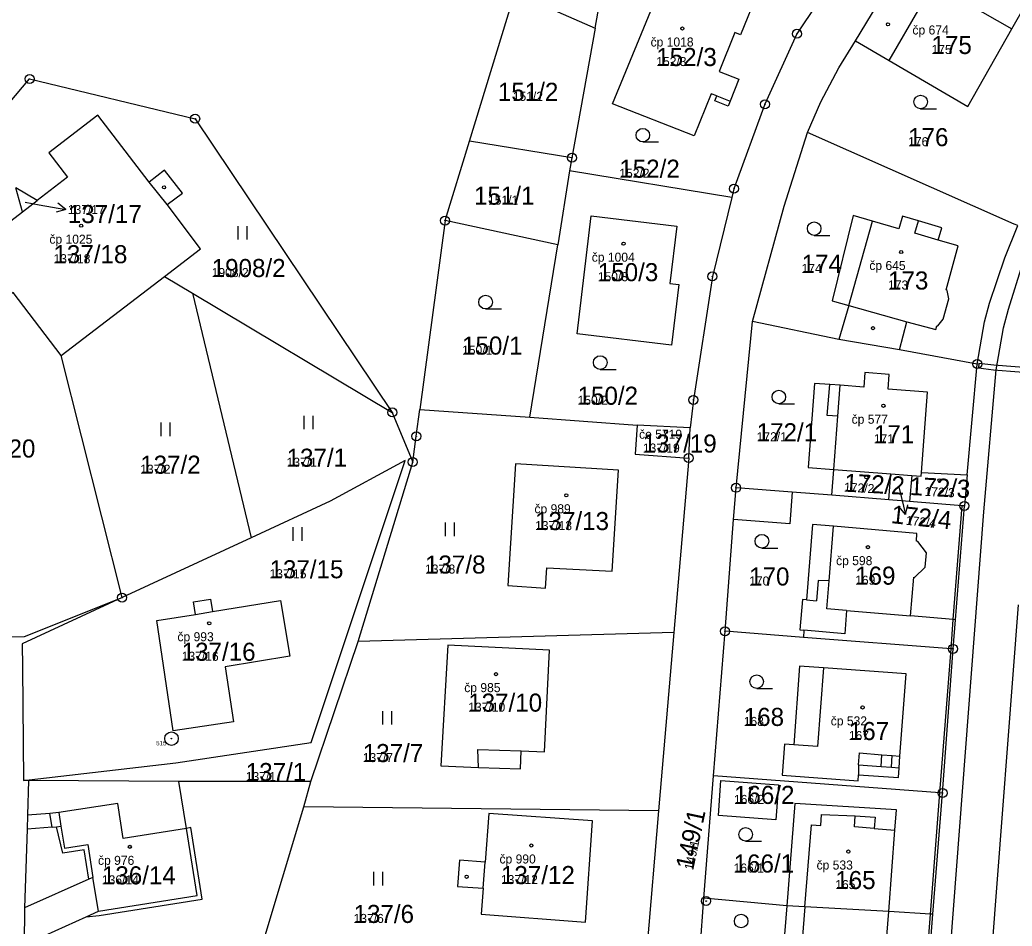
# Model space of a CAD drawing. Extents: x -763628 to -761565, y -976033 to -973833.
# Drawn here: x -762756 to -762646.2, y -974791.3 to -974691 of the extents above; entities that cross this region are included whole.
import ezdxf

# ---------------------------------------------------------------- set-up
doc = ezdxf.new("R2010")
doc.units = 0
for name, color, linetype in [('KN_cisla parcel 1000', 7, 'Continuous'), ('KN_cisla parcel 500', 7, 'Continuous'), ('KN_cisla parcel znacky', 7, 'Continuous'), ('KN_cisla popisna 500', 7, 'Continuous'), ('KN_hranice parcel', 7, 'Continuous'), ('KN_vecna bremena', 7, 'Continuous'), ('KN_vnitrni kresba parcel', 7, 'Continuous'), ('KN_znacky bodu BP', 7, 'Continuous'), ('KN_znacky budov', 7, 'Continuous'), ('KN_znacky kultur', 7, 'Continuous')]:
    doc.layers.add(name, color=color, linetype=linetype)

msp = doc.modelspace()

# ---------------------------------------------------------------- linework, layer by layer
at = {"layer": 'KN_cisla parcel znacky'}
for p, q in [((-762755.41, -974711.18), (-762753.87, -974711.45)), ((-762753.87, -974711.45), (-762750.92, -974711.97)), ((-762750.92, -974711.97), (-762751.81, -974711.3)), ((-762750.92, -974711.97), (-762751.99, -974712.29)), ((-762658.74, -974742.67), (-762658.7, -974742.83)), ((-762658.7, -974742.83), (-762657.97, -974745.74)), ((-762657.97, -974745.74), (-762658.7, -974744.89)), ((-762657.97, -974745.74), (-762657.73, -974744.65))]:
    msp.add_line(p, q, dxfattribs=at)
at = {"layer": 'KN_hranice parcel'}
for p, q in [((-762706.24, -974704.41), (-762701.19, -974687.98)), ((-762701.19, -974687.98), (-762692.34, -974691.93)), ((-762692.34, -974691.93), (-762694.9, -974706.26)), ((-762708.94, -974713.21), (-762706.24, -974704.41)), ((-762694.9, -974706.26), (-762706.24, -974704.41)), ((-762694.9, -974706.26), (-762695.16, -974707.69)), ((-762695.16, -974707.69), (-762696.48, -974715.88)), ((-762677.22, -974710.65), (-762695.16, -974707.69)), ((-762754.08, -974710.99), (-762756.44, -974709.58)), ((-762755.72, -974712.24), (-762756.44, -974709.58)), ((-762755.72, -974712.24), (-762754.08, -974710.99)), ((-762708.94, -974713.21), (-762711.74, -974734.11)), ((-762696.48, -974715.88), (-762708.94, -974713.21)), ((-762699.57, -974734.98), (-762696.48, -974715.88)), ((-762751.43, -974728.14), (-762739.98, -974719.4)), ((-762739.98, -974719.4), (-762736.9, -974721.24)), ((-762736.9, -974721.24), (-762714.78, -974734.44)), ((-762736.9, -974721.24), (-762730.41, -974748.3)), ((-762676.73, -974742.78), (-762674.93, -974724.36)), ((-762665.35, -974726.38), (-762674.93, -974724.36)), ((-762658.66, -974727.51), (-762665.35, -974726.38)), ((-762650.05, -974729.08), (-762658.66, -974727.51)), ((-762744.68, -974754.93), (-762751.43, -974728.14)), ((-762651.16, -974741.33), (-762650.05, -974729.08)), ((-762714.78, -974734.44), (-762712.52, -974739.93)), ((-762711.74, -974734.11), (-762699.57, -974734.98)), ((-762699.57, -974734.98), (-762687.7, -974735.86)), ((-762681.8, -974736.13), (-762687.7, -974735.86)), ((-762681.98, -974739.49), (-762681.8, -974736.13)), ((-762718.55, -974759.77), (-762712.52, -974739.93)), ((-762681.98, -974739.49), (-762683.63, -974758.79)), ((-762666.13, -974743.6), (-762665.92, -974740.75)), ((-762665.92, -974740.75), (-762659.61, -974741.23)), ((-762659.83, -974744.11), (-762659.61, -974741.23)), ((-762659.61, -974741.23), (-762657.29, -974741.41)), ((-762656.23, -974741.09), (-762651.16, -974741.33)), ((-762657.29, -974741.41), (-762657.54, -974744.3)), ((-762651.16, -974741.33), (-762651.47, -974744.78)), ((-762659.83, -974744.11), (-762666.13, -974743.6)), ((-762657.54, -974744.3), (-762659.83, -974744.11)), ((-762652.47, -974757.38), (-762651.47, -974744.78)), ((-762730.41, -974748.3), (-762744.68, -974754.93)), ((-762652.73, -974760.6), (-762652.47, -974757.38)), ((-762683.63, -974758.79), (-762718.55, -974759.77)), ((-762683.63, -974758.79), (-762685.31, -974778.53)), ((-762679.22, -974774.66), (-762677.96, -974758.66)), ((-762669.29, -974759.33), (-762677.96, -974758.66)), ((-762723.78, -974775.28), (-762718.55, -974759.77)), ((-762653.89, -974776.55), (-762652.73, -974760.6)), ((-762755.03, -974775.15), (-762755.58, -974775.15)), ((-762738.39, -974775.28), (-762755.03, -974775.15)), ((-762680.29, -974788.18), (-762679.22, -974774.66)), ((-762723.78, -974775.28), (-762738.39, -974775.28)), ((-762724.56, -974778.08), (-762723.78, -974775.28)), ((-762654.97, -974789.97), (-762653.89, -974776.55)), ((-762730.7, -974798.37), (-762724.56, -974778.08)), ((-762685.31, -974778.53), (-762724.56, -974778.08)), ((-762685.31, -974778.53), (-762686.79, -974795.84)), ((-762680.8, -974794.99), (-762680.29, -974788.18)), ((-762671.13, -974789.02), (-762680.29, -974788.18)), ((-762655.99, -974803.56), (-762654.97, -974789.97))]:
    msp.add_line(p, q, dxfattribs=at)
for points in [[(-762692.34, -974691.93), (-762689.85, -974678.03), (-762667.76, -974689.19)], [(-762663.53, -974693.31), (-762659.99, -974687.45), (-762657.52, -974684.12), (-762654.88, -974680.93)], [(-762683.74, -974684.07), (-762674.31, -974687.81), (-762676.24, -974692.65), (-762676.89, -974692.4), (-762678.6, -974696.71), (-762676.44, -974697.57), (-762677.4, -974699.98), (-762677.62, -974700.54), (-762679.09, -974699.96), (-762678.85, -974699.41), (-762679.51, -974699.17), (-762681.38, -974703.83), (-762690.43, -974700.28), (-762683.74, -974684.07)], [(-762667.76, -974689.19), (-762670, -974692.54), (-762673.55, -974700.34), (-762676.98, -974709.68), (-762677.22, -974710.65)], [(-762663.53, -974693.31), (-762659.81, -974695.49), (-762651.09, -974700.6), (-762646.21, -974692.01), (-762644.62, -974689.22)], [(-762668.83, -974703.45), (-762667.34, -974700.08), (-762665.37, -974696.32), (-762663.53, -974693.31)], [(-762762.7, -974706.75), (-762754.92, -974697.54), (-762736.6, -974701.94), (-762714.78, -974734.44)], [(-762739.98, -974719.4), (-762735.99, -974716.35), (-762739.71, -974711.43), (-762738, -974710.18), (-762739.98, -974707.64), (-762741.69, -974708.95), (-762747.38, -974701.56), (-762752.79, -974705.73), (-762750.72, -974708.41), (-762754.08, -974710.99)], [(-762674.93, -974724.36), (-762671.42, -974711.63), (-762668.83, -974703.45)], [(-762645.54, -974713.77), (-762645.96, -974713.6), (-762668.83, -974703.45)], [(-762677.22, -974710.65), (-762679.36, -974719.39), (-762681.46, -974733.05), (-762681.8, -974736.13)], [(-762751.43, -974728.14), (-762756.73, -974721.18), (-762760.68, -974724.02), (-762759.52, -974725.57), (-762761.22, -974726.8), (-762763.66, -974723.58), (-762758.1, -974719.33), (-762760.58, -974715.97), (-762755.72, -974712.24)], [(-762683.28, -974713.83), (-762684.08, -974720.18), (-762683.06, -974720.3), (-762683.88, -974727), (-762694.32, -974725.75), (-762692.76, -974712.68), (-762683.28, -974713.83)], [(-762658.66, -974727.51), (-762657.83, -974724.42), (-762654.64, -974725.25), (-762654.52, -974724.84), (-762654.42, -974724.87), (-762653.82, -974724.11), (-762653.21, -974721.88), (-762653.38, -974720.93), (-762653.5, -974720.89), (-762652.15, -974716), (-762654.36, -974715.37), (-762653.97, -974714.02), (-762656.55, -974713.23), (-762658.31, -974712.72), (-762658.71, -974714.11), (-762661.64, -974713.27), (-762663.79, -974712.65), (-762666.11, -974722.08), (-762664.25, -974722.59), (-762665.35, -974726.38)], [(-762650.05, -974729.08), (-762649.25, -974724.43), (-762648.71, -974722.36), (-762646.99, -974717.33), (-762645.54, -974713.77)], [(-762656.23, -974741.09), (-762655.55, -974732.18), (-762659.9, -974731.85), (-762659.78, -974730.23), (-762662.48, -974730.03), (-762662.61, -974731.64), (-762665.21, -974731.44), (-762666.38, -974731.35), (-762668.06, -974731.23), (-762668.77, -974740.54), (-762665.92, -974740.75)], [(-762712.52, -974739.93), (-762712.13, -974737.08), (-762711.74, -974734.11)], [(-762687.7, -974735.86), (-762687.92, -974739.07), (-762681.98, -974739.49)], [(-762755.58, -974775.15), (-762738.72, -974773.22), (-762723.75, -974770.95), (-762713.35, -974739.75), (-762721.65, -974744.24), (-762730.41, -974748.3)], [(-762701.99, -974753.59), (-762697.83, -974753.89), (-762697.69, -974751.64), (-762690.46, -974751.99), (-762689.74, -974740.83), (-762701.15, -974740.12), (-762701.99, -974753.59)], [(-762657.29, -974741.41), (-762656.26, -974741.49), (-762656.23, -974741.09)], [(-762677.96, -974758.66), (-762677.03, -974746.28), (-762676.73, -974742.78)], [(-762666.13, -974743.6), (-762670.52, -974743.25), (-762676.73, -974742.78)], [(-762651.47, -974744.78), (-762651.72, -974744.76), (-762657.54, -974744.3)], [(-762652.47, -974757.38), (-762652.7, -974757.36), (-762657.44, -974756.96), (-762657.08, -974752.68), (-762656.98, -974752.71), (-762655.8, -974751.55), (-762655.67, -974749.96), (-762656.63, -974748.72), (-762656.77, -974748.68), (-762656.75, -974747.84), (-762665.96, -974747.03), (-762668.28, -974746.83), (-762668.94, -974755.19), (-762669.4, -974755.15), (-762669.68, -974758.51), (-762669.23, -974758.55), (-762669.29, -974759.33)], [(-762765.68, -974759.37), (-762755.48, -974759.22), (-762744.68, -974754.93)], [(-762744.68, -974754.93), (-762755.73, -974760.04), (-762755.71, -974762.65), (-762755.58, -974775.15)], [(-762734.68, -974756.47), (-762727.14, -974755.25), (-762726.14, -974761.4), (-762733.27, -974762.58), (-762732.36, -974768.66), (-762739.03, -974769.66), (-762740.85, -974757.47), (-762736.56, -974756.78), (-762736.79, -974755.39), (-762734.9, -974755.1), (-762734.68, -974756.47)], [(-762652.73, -974760.6), (-762652.95, -974760.58), (-762669.29, -974759.33)], [(-762705.24, -974773.72), (-762700.59, -974773.89), (-762700.52, -974771.9), (-762697.93, -974772), (-762697.4, -974760.73), (-762708.65, -974760.2), (-762709.41, -974773.54), (-762705.24, -974773.72)], [(-762667.07, -974762.71), (-762669.72, -974762.52), (-762670.35, -974771.23), (-762671.38, -974771.15), (-762671.63, -974774.59), (-762663.21, -974775.21), (-762663.2, -974774.55), (-762658.78, -974774.85), (-762658.7, -974773.76), (-762658.6, -974772.46), (-762657.91, -974763.37), (-762667.07, -974762.71)], [(-762755.03, -974775.15), (-762755.15, -974779.01), (-762755.2, -974780.57), (-762755.48, -974789.24), (-762755.53, -974793.34)], [(-762653.89, -974776.55), (-762654.19, -974776.53), (-762679.22, -974774.66)], [(-762678.7, -974779.04), (-762678.41, -974775.17), (-762672.05, -974775.64), (-762672.34, -974779.52), (-762678.7, -974779.04)], [(-762755.53, -974793.34), (-762748.66, -974790.24), (-762747.23, -974790.12), (-762735.81, -974788.3), (-762737.07, -974780.38), (-762737.56, -974780.46), (-762738.39, -974775.28)], [(-762659.85, -974789.68), (-762659.15, -974780.66), (-762658.98, -974778.42), (-762670.22, -974777.7), (-762671.13, -974789.02)], [(-762692.63, -974779.62), (-762704.11, -974778.81), (-762704.51, -974784.2), (-762707.36, -974783.99), (-762707.57, -974786.88), (-762704.72, -974787.08), (-762704.93, -974789.97), (-762693.41, -974790.83), (-762692.63, -974779.62)], [(-762671.13, -974789.02), (-762672.01, -974799.92), (-762660.72, -974800.8), (-762660.66, -974800.1), (-762660.56, -974798.76), (-762659.85, -974789.68)], [(-762659.85, -974789.68), (-762669.14, -974789.14), (-762671.13, -974789.02)], [(-762654.97, -974789.97), (-762655.23, -974789.95), (-762659.85, -974789.68)]]:
    msp.add_lwpolyline(points, dxfattribs=at)
at = {"layer": 'KN_vecna bremena'}
msp.add_lwpolyline([(-762649.92, -974729.51), (-762648.24, -974729.71), (-762642.58, -974730.15), (-762642.26, -974728.08), (-762641.17, -974723.51), (-762639.55, -974718.68), (-762637.58, -974714.62), (-762636.07, -974714.54), (-762635.7, -974713.8), (-762636.15, -974713.58), (-762636.39, -974714.06), (-762637.9, -974714.14), (-762640.01, -974718.49), (-762641.65, -974723.37), (-762642.75, -974727.98), (-762643, -974729.61), (-762648.2, -974729.21), (-762649.86, -974729.02)], close=True, dxfattribs=at)
at = {"layer": 'KN_vnitrni kresba parcel'}
for p, q in [((-762659.81, -974695.49), (-762656.35, -974689.59)), ((-762651.1, -974689.23), (-762646.21, -974692.01)), ((-762678.85, -974699.41), (-762677.4, -974699.98)), ((-762739.71, -974711.43), (-762741.69, -974708.95)), ((-762664.25, -974722.59), (-762661.64, -974713.27)), ((-762656.95, -974714.62), (-762656.55, -974713.23)), ((-762654.36, -974715.37), (-762656.95, -974714.62)), ((-762646.59, -974723), (-762644.99, -974717.94)), ((-762664.25, -974722.59), (-762657.83, -974724.42)), ((-762647.13, -974725.06), (-762646.59, -974723)), ((-762647.95, -974729.71), (-762647.13, -974725.06)), ((-762649.31, -974745.43), (-762647.95, -974729.71)), ((-762666.64, -974734.76), (-762666.38, -974731.35)), ((-762665.47, -974734.84), (-762665.21, -974731.44)), ((-762665.47, -974734.84), (-762666.64, -974734.76)), ((-762665.92, -974740.75), (-762665.47, -974734.84)), ((-762670.52, -974743.25), (-762670.8, -974746.77)), ((-762658.23, -974861.47), (-762649.31, -974745.43)), ((-762652.7, -974757.36), (-762651.72, -974744.76)), ((-762670.8, -974746.77), (-762677.03, -974746.28)), ((-762666.45, -974753.09), (-762665.96, -974747.03)), ((-762667.65, -974753.02), (-762667.84, -974755.28)), ((-762666.45, -974753.09), (-762667.65, -974753.02)), ((-762666.7, -974756.17), (-762666.45, -974753.09)), ((-762668.94, -974755.19), (-762667.84, -974755.28)), ((-762736.56, -974756.78), (-762734.68, -974756.47)), ((-762664.5, -974756.36), (-762666.7, -974756.17)), ((-762664.5, -974756.36), (-762664.72, -974758.93)), ((-762664.5, -974756.36), (-762657.44, -974756.96)), ((-762653.62, -974861.85), (-762645.5, -974755.72)), ((-762652.95, -974760.58), (-762652.7, -974757.36)), ((-762664.72, -974758.93), (-762669.23, -974758.55)), ((-762654.19, -974776.53), (-762652.95, -974760.58)), ((-762667.07, -974762.71), (-762667.74, -974771.42)), ((-762705.24, -974773.72), (-762705.33, -974771.72)), ((-762705.33, -974771.72), (-762700.52, -974771.9)), ((-762667.74, -974771.42), (-762670.35, -974771.23)), ((-762663.18, -974773.42), (-762663.09, -974772.12)), ((-762663.09, -974772.12), (-762660.59, -974772.31)), ((-762660.69, -974773.6), (-762660.59, -974772.31)), ((-762660.59, -974772.31), (-762659.45, -974772.4)), ((-762659.55, -974773.69), (-762659.45, -974772.4)), ((-762659.45, -974772.4), (-762658.6, -974772.46)), ((-762663.18, -974773.42), (-762663.2, -974774.55)), ((-762663.18, -974773.42), (-762660.69, -974773.6)), ((-762660.69, -974773.6), (-762659.55, -974773.69)), ((-762659.55, -974773.69), (-762658.7, -974773.76)), ((-762655.23, -974789.95), (-762654.19, -974776.53)), ((-762745.16, -974777.73), (-762751.7, -974778.71)), ((-762744.55, -974781.57), (-762745.16, -974777.73)), ((-762752.67, -974778.8), (-762755.15, -974779.01)), ((-762751.7, -974778.71), (-762752.67, -974778.8)), ((-762752.42, -974780.32), (-762752.67, -974778.8)), ((-762751.7, -974778.71), (-762751.45, -974780.23)), ((-762667.37, -974780.15), (-762667.27, -974778.93)), ((-762667.27, -974778.93), (-762663.55, -974779.07)), ((-762663.64, -974780.31), (-762663.55, -974779.07)), ((-762663.55, -974779.07), (-762661.34, -974779.24)), ((-762661.34, -974779.24), (-762661.44, -974780.48)), ((-762752.42, -974780.32), (-762755.2, -974780.57)), ((-762752.42, -974780.32), (-762751.94, -974780.31)), ((-762751.94, -974780.31), (-762751.45, -974780.23)), ((-762751.26, -974783.21), (-762751.94, -974780.31)), ((-762751.45, -974780.23), (-762751.05, -974782.66)), ((-762737.56, -974780.46), (-762744.55, -974781.57)), ((-762736.38, -974787.89), (-762737.56, -974780.46)), ((-762669.14, -974789.14), (-762668.4, -974780.07)), ((-762668.4, -974780.07), (-762667.37, -974780.15)), ((-762661.44, -974780.48), (-762663.64, -974780.31)), ((-762661.44, -974780.48), (-762659.15, -974780.66)), ((-762748.9, -974782.84), (-762751.26, -974783.21)), ((-762751.05, -974782.66), (-762748.48, -974782.26)), ((-762748.38, -974786.1), (-762748.9, -974782.84)), ((-762748.48, -974782.26), (-762747.91, -974785.89)), ((-762704.72, -974787.08), (-762704.51, -974784.2)), ((-762748.38, -974786.1), (-762755.48, -974789.24)), ((-762747.91, -974785.89), (-762748.38, -974786.1)), ((-762747.31, -974789.63), (-762747.91, -974785.89)), ((-762747.31, -974789.63), (-762736.38, -974787.89)), ((-762669.14, -974789.14), (-762669.87, -974798.22)), ((-762748.66, -974790.24), (-762747.31, -974789.63)), ((-762656.29, -974803.54), (-762655.23, -974789.95))]:
    msp.add_line(p, q, dxfattribs=at)
at = {"layer": 'KN_znacky bodu BP'}
for centre, radius in [((-762670, -974692.54), 0.5), ((-762670, -974692.54), 0.0303), ((-762754.92, -974697.54), 0.5), ((-762754.92, -974697.54), 0.0303), ((-762673.55, -974700.34), 0.5), ((-762673.55, -974700.34), 0.0303), ((-762736.6, -974701.94), 0.5), ((-762736.6, -974701.94), 0.0303), ((-762694.9, -974706.26), 0.5), ((-762694.9, -974706.26), 0.0303), ((-762676.98, -974709.68), 0.5), ((-762676.98, -974709.68), 0.0303), ((-762708.94, -974713.21), 0.5), ((-762708.94, -974713.21), 0.0303), ((-762679.36, -974719.39), 0.5), ((-762679.36, -974719.39), 0.0303), ((-762650.05, -974729.08), 0.5), ((-762650.05, -974729.08), 0.0303), ((-762681.46, -974733.05), 0.5), ((-762681.46, -974733.05), 0.0303), ((-762714.78, -974734.44), 0.5), ((-762714.78, -974734.44), 0.0303), ((-762712.13, -974737.08), 0.5), ((-762712.13, -974737.08), 0.0303), ((-762681.98, -974739.49), 0.5), ((-762712.52, -974739.93), 0.5), ((-762712.52, -974739.93), 0.0303), ((-762681.98, -974739.49), 0.0303), ((-762676.73, -974742.78), 0.5), ((-762676.73, -974742.78), 0.0303), ((-762651.47, -974744.78), 0.5), ((-762651.47, -974744.78), 0.0303), ((-762744.68, -974754.93), 0.5), ((-762744.68, -974754.93), 0.0303), ((-762677.96, -974758.66), 0.5), ((-762677.96, -974758.66), 0.0303), ((-762652.73, -974760.6), 0.5), ((-762652.73, -974760.6), 0.0303), ((-762739.22, -974770.53), 0.75), ((-762739.22, -974770.53), 0.03), ((-762653.89, -974776.55), 0.5), ((-762653.89, -974776.55), 0.0303), ((-762680.05, -974788.51), 0.5), ((-762680.05, -974788.51), 0.0303)]:
    msp.add_circle(centre, radius, dxfattribs=at)
at = {"layer": 'KN_znacky budov'}
for centre in [(-762682.68, -974691.96), (-762659.93, -974691.49), (-762740.04, -974709.54), (-762749.21, -974713.78), (-762689.19, -974715.77), (-762658.47, -974716.69), (-762661.58, -974725.12), (-762660.43, -974733.7), (-762684.5, -974736.6), (-762662.31, -974741.61), (-762654.22, -974741.95), (-762695.53, -974743.61), (-762662.15, -974749.35), (-762735.04, -974757.77), (-762703.3, -974763.4), (-762662.74, -974767.08), (-762675.08, -974776.04), (-762743.83, -974782.51), (-762699.4, -974782.36), (-762664.31, -974783.03), (-762706.56, -974785.82)]:
    msp.add_circle(centre, 0.175, dxfattribs=at)
at = {"layer": 'KN_znacky kultur'}
for p, q in [((-762656.31, -974700.83), (-762654.56, -974700.83)), ((-762687.06, -974704.51), (-762685.31, -974704.51)), ((-762731.84, -974715.31), (-762731.84, -974713.81)), ((-762730.84, -974715.31), (-762730.84, -974713.81)), ((-762668.1, -974714.85), (-762666.35, -974714.85)), ((-762704.46, -974722.98), (-762702.71, -974722.98)), ((-762691.77, -974729.67), (-762690.02, -974729.67)), ((-762672.01, -974733.48), (-762670.26, -974733.48)), ((-762740.36, -974737.07), (-762740.36, -974735.57)), ((-762739.36, -974737.07), (-762739.36, -974735.57)), ((-762724.53, -974736.3), (-762724.53, -974734.8)), ((-762723.53, -974736.3), (-762723.53, -974734.8)), ((-762708.89, -974748.12), (-762708.89, -974746.62)), ((-762707.89, -974748.12), (-762707.89, -974746.62)), ((-762725.77, -974748.64), (-762725.77, -974747.14)), ((-762724.77, -974748.64), (-762724.77, -974747.14)), ((-762673.88, -974749.44), (-762672.13, -974749.44)), ((-762674.45, -974764.98), (-762672.7, -974764.98)), ((-762715.83, -974768.98), (-762715.83, -974767.48)), ((-762714.83, -974768.98), (-762714.83, -974767.48)), ((-762675.68, -974781.88), (-762673.93, -974781.88)), ((-762716.82, -974786.78), (-762716.82, -974785.28)), ((-762715.82, -974786.78), (-762715.82, -974785.28))]:
    msp.add_line(p, q, dxfattribs=at)
for centre in [(-762656.31, -974700.08), (-762687.06, -974703.76), (-762668.1, -974714.1), (-762704.46, -974722.23), (-762691.77, -974728.92), (-762672.01, -974732.73), (-762673.88, -974748.69), (-762674.45, -974764.23), (-762675.68, -974781.13), (-762676.18, -974790.72)]:
    msp.add_circle(centre, 0.75, dxfattribs=at)

# ---------------------------------------------------------------- texts
at = {"layer": 'KN_cisla parcel 1000'}
for s, p in [('175', (-762655.11, -974694.78)), ('152/3', (-762685.57, -974696.11)), ('151/2', (-762703.1, -974699.96)), ('176', (-762657.7, -974704.98)), ('152/2', (-762689.66, -974708.47)), ('151/1', (-762705.74, -974711.45)), ('137/17', (-762750.69, -974713.49)), ('137/18', (-762752.28, -974717.93)), ('174', (-762669.49, -974719)), ('1908/2', (-762734.77, -974719.46)), ('150/3', (-762692.04, -974719.92)), ('173', (-762659.92, -974720.84)), ('150/1', (-762707.06, -974728.04)), ('150/2', (-762694.28, -974733.59)), ('172/1', (-762674.46, -974737.63)), ('137/19', (-762687.06, -974738.88)), ('171', (-762661.49, -974737.85)), ('136/20', (-762762.46, -974739.43)), ('137/1', (-762726.48, -974740.45)), ('137/2', (-762742.68, -974741.22)), ('137/13', (-762698.98, -974747.46)), ('137/15', (-762728.37, -974752.79)), ('137/8', (-762711.16, -974752.27)), ('170', (-762675.29, -974753.59)), ('169', (-762663.56, -974753.5)), ('137/16', (-762738.09, -974761.92)), ('137/10', (-762706.38, -974767.55)), ('168', (-762675.89, -974769.13)), ('167', (-762664.26, -974770.69)), ('137/7', (-762718.05, -974773.13)), ('137/1', (-762731, -974775.23)), ('166/2', (-762676.97, -974777.76)), ('166/1', (-762677.01, -974785.35)), ('136/14', (-762746.92, -974786.66)), ('137/12', (-762702.76, -974786.63)), ('165', (-762665.76, -974787.18)), ('137/6', (-762719.07, -974790.93))]:
    msp.add_text(s, height=2, dxfattribs=at).set_placement(p)
for s, rotation, p in [('172/2', 357, (-762664.81, -974743.2)), ('172/3', 357, (-762657.56, -974743.57)), ('172/4', 354, (-762659.65, -974746.68)), ('149/1', 78, (-762681.49, -974785.14))]:
    msp.add_text(s, height=2, rotation=rotation, dxfattribs=at).set_placement(p)
at = {"layer": 'KN_cisla parcel 500'}
for s, p in [('175', (-762655.11, -974694.78)), ('152/3', (-762685.57, -974696.11)), ('151/2', (-762701.45, -974699.96)), ('176', (-762657.7, -974704.98)), ('152/2', (-762689.66, -974708.47)), ('151/1', (-762704.19, -974711.45)), ('137/17', (-762750.69, -974712.49)), ('137/18', (-762752.28, -974717.93)), ('174', (-762669.49, -974719)), ('1908/2', (-762734.77, -974719.46)), ('150/3', (-762692.04, -974719.92)), ('173', (-762659.92, -974720.84)), ('150/1', (-762707.06, -974728.04)), ('150/2', (-762694.28, -974733.59)), ('172/1', (-762674.46, -974737.63)), ('137/19', (-762687.06, -974738.88)), ('171', (-762661.49, -974737.85)), ('137/1', (-762726.48, -974740.45)), ('137/2', (-762742.68, -974741.22)), ('137/13', (-762698.98, -974747.46)), ('137/15', (-762728.37, -974752.79)), ('137/8', (-762711.16, -974752.27)), ('170', (-762675.29, -974753.59)), ('169', (-762663.56, -974753.5)), ('137/16', (-762738.09, -974761.92)), ('137/10', (-762706.38, -974767.55)), ('168', (-762675.89, -974769.13)), ('167', (-762664.26, -974770.69)), ('137/7', (-762718.05, -974773.13)), ('137/1', (-762731, -974775.23)), ('166/2', (-762676.97, -974777.76)), ('166/1', (-762677.01, -974785.35)), ('136/14', (-762746.92, -974786.66)), ('137/12', (-762702.76, -974786.63)), ('165', (-762665.76, -974787.18)), ('137/6', (-762719.07, -974790.93))]:
    msp.add_text(s, height=1, dxfattribs=at).set_placement(p)
for s, rotation, p in [('172/2', 357, (-762664.81, -974743.2)), ('172/3', 357, (-762655.91, -974743.66)), ('172/4', 354, (-762657.99, -974746.86)), ('149/1', 78, (-762681.49, -974785.14))]:
    msp.add_text(s, height=1, rotation=rotation, dxfattribs=at).set_placement(p)
at = {"layer": 'KN_cisla popisna 500'}
for s, p in [('čp 674', (-762657.22, -974692.62)), ('čp 1018', (-762686.2, -974693.95)), ('čp 1025', (-762752.73, -974715.77)), ('čp 1004', (-762692.71, -974717.76)), ('čp 645', (-762661.99, -974718.68)), ('čp 577', (-762663.95, -974735.69)), ('če 5719', (-762687.47, -974737.35)), ('čp 989', (-762699.05, -974745.6)), ('čp 598', (-762665.67, -974751.34)), ('čp 993', (-762738.56, -974759.76)), ('čp 985', (-762706.82, -974765.39)), ('čp 532', (-762666.26, -974769.07)), ('čp 976', (-762747.35, -974784.5)), ('čp 990', (-762702.92, -974784.35)), ('čp 533', (-762667.83, -974785.02))]:
    msp.add_text(s, height=1, dxfattribs=at).set_placement(p)
at = {"layer": 'KN_znacky bodu BP'}
msp.add_text('515', height=0.5, dxfattribs=at).set_placement((-762740.92, -974771.28))

doc.saveas('drawing.dxf')
